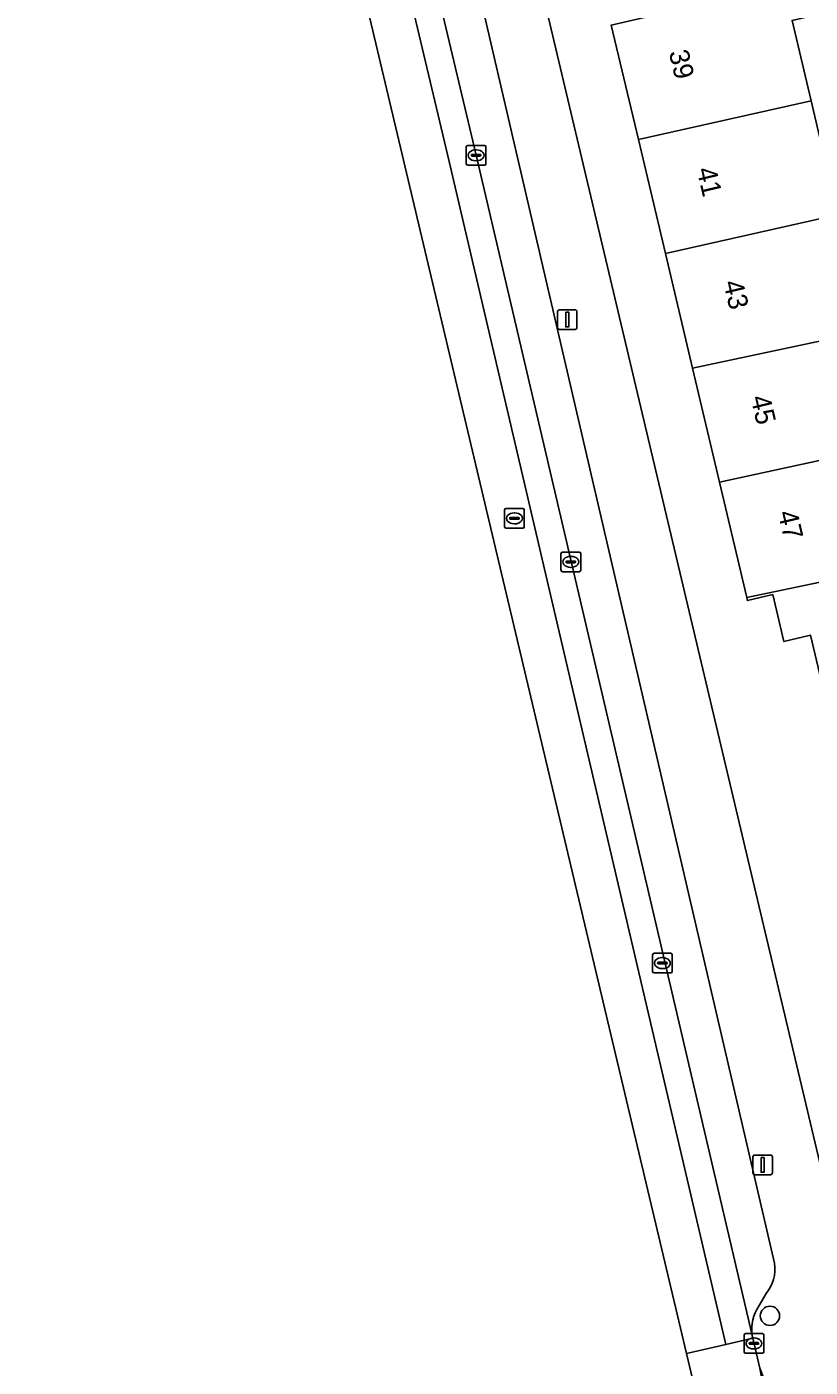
# Model space of a CAD drawing. Extents: x 158031 to 159244, y 380104 to 381214.
# Drawn here: x 158372.6 to 158412.4, y 380670.9 to 380739 of the extents above; entities that cross this region are included whole.
import ezdxf

# ---------------------------------------------------------------- set-up
doc = ezdxf.new("R2010")
doc.units = 0
for name, color, linetype in [('IMGEO_Boom', 7, 'Continuous'), ('IMGEO_Erf', 7, 'Continuous'), ('IMGEO_Kolk', 7, 'Continuous'), ('IMGEO_Lichtmast', 7, 'Continuous'), ('IMGEO_Pand', 7, 'Continuous'), ('IMGEO_Pand_nummerreeks', 7, 'Continuous'), ('IMGEO_Parkeervlak_open', 7, 'Continuous'), ('IMGEO_Rijbaan_lokaal_gesloten', 7, 'Continuous'), ('IMGEO_Rioolput', 7, 'Continuous'), ('IMGEO_Voetpad_open', 7, 'Continuous')]:
    doc.layers.add(name, color=color, linetype=linetype)

msp = doc.modelspace()

# ---------------------------------------------------------------- linework, layer by layer
at = {"layer": 'IMGEO_Boom'}
msp.add_circle((158410.369, 380673.507), 0.489, dxfattribs=at)
at = {"layer": 'IMGEO_Erf'}
for points in [[(158397.943, 380744.402), (158415.129, 380671.919), (158415.132, 380671.909), (158415.194, 380671.77), (158415.267, 380671.637), (158415.353, 380671.511), (158415.449, 380671.392), (158415.555, 380671.283), (158415.67, 380671.184), (158415.794, 380671.096), (158415.926, 380671.019), (158416.063, 380670.954), (158416.206, 380670.902), (158416.353, 380670.863)], [(158411.491, 380739.326), (158412.458, 380735.237)], [(158412.421, 380708.094), (158411.07, 380707.775), (158410.509, 380710.148), (158409.228, 380709.845), (158409.191, 380710), (158407.806, 380715.857), (158406.434, 380721.657), (158405.057, 380727.476), (158403.685, 380733.276), (158402.31, 380739.086)]]:
    msp.add_lwpolyline(points, dxfattribs=at)
at = {"layer": 'IMGEO_Kolk'}
for p, q in [((158394.941, 380732.043), (158394.941, 380732.895)), ((158395.016, 380732.969), (158395.868, 380732.969)), ((158395.2, 380732.463), (158395.2, 380732.475)), ((158395.638, 380732.426), (158395.24, 380732.426)), ((158395.243, 380732.512), (158395.641, 380732.512)), ((158395.429, 380732.749), (158395.454, 380732.749)), ((158395.684, 380732.475), (158395.684, 380732.463)), ((158395.942, 380732.895), (158395.942, 380732.043)), ((158395.868, 380731.969), (158395.016, 380731.969)), ((158395.452, 380732.189), (158395.427, 380732.189)), ((158399.754, 380711.387), (158399.754, 380712.239)), ((158399.829, 380712.313), (158400.681, 380712.313)), ((158400.242, 380712.093), (158400.267, 380712.093)), ((158400.755, 380712.239), (158400.755, 380711.387)), ((158400.681, 380711.313), (158399.829, 380711.313)), ((158400.013, 380711.807), (158400.013, 380711.819)), ((158400.451, 380711.77), (158400.053, 380711.77)), ((158400.056, 380711.856), (158400.454, 380711.856)), ((158400.265, 380711.533), (158400.24, 380711.533)), ((158400.497, 380711.819), (158400.497, 380711.807)), ((158404.405, 380691.002), (158404.405, 380691.854)), ((158404.48, 380691.928), (158405.332, 380691.928)), ((158404.893, 380691.708), (158404.918, 380691.708)), ((158405.406, 380691.854), (158405.406, 380691.002)), ((158405.332, 380690.928), (158404.48, 380690.928)), ((158404.664, 380691.422), (158404.664, 380691.434)), ((158405.102, 380691.385), (158404.704, 380691.385)), ((158404.707, 380691.471), (158405.105, 380691.471)), ((158404.916, 380691.148), (158404.891, 380691.148)), ((158405.148, 380691.434), (158405.148, 380691.422)), ((158409.055, 380671.676), (158409.055, 380672.528)), ((158409.13, 380672.602), (158409.982, 380672.602)), ((158410.056, 380672.528), (158410.056, 380671.676)), ((158409.314, 380672.096), (158409.314, 380672.108)), ((158409.752, 380672.059), (158409.354, 380672.059)), ((158409.357, 380672.145), (158409.755, 380672.145)), ((158409.566, 380671.822), (158409.541, 380671.822)), ((158409.543, 380672.382), (158409.568, 380672.382)), ((158409.798, 380672.108), (158409.798, 380672.096)), ((158409.982, 380671.602), (158409.13, 380671.602))]:
    msp.add_line(p, q, dxfattribs=at)
for points in [[(158394.941, 380732.043), (158394.941, 380732.895)], [(158395.016, 380732.969), (158395.868, 380732.969)], [(158395.942, 380732.895), (158395.942, 380732.043)], [(158395.868, 380731.969), (158395.016, 380731.969)], [(158399.754, 380711.387), (158399.754, 380712.239)], [(158399.829, 380712.313), (158400.681, 380712.313)], [(158400.755, 380712.239), (158400.755, 380711.387)], [(158400.681, 380711.313), (158399.829, 380711.313)], [(158404.405, 380691.002), (158404.405, 380691.854)], [(158404.48, 380691.928), (158405.332, 380691.928)], [(158405.406, 380691.854), (158405.406, 380691.002)], [(158405.332, 380690.928), (158404.48, 380690.928)], [(158409.055, 380671.676), (158409.055, 380672.528)], [(158409.13, 380672.602), (158409.982, 380672.602)], [(158410.056, 380672.528), (158410.056, 380671.676)], [(158409.982, 380671.602), (158409.13, 380671.602)]]:
    msp.add_lwpolyline(points, dxfattribs=at)
for centre, radius, start, end in [((158395.018, 380732.893), 0.0765, 91.55205, 178.44795), ((158395.018, 380732.893), 0.0765, 91.55205, 178.44795), ((158395.24, 380732.472), 0.0403, 85.87752, 175.75265), ((158395.237, 380732.462), 0.0366, 178.93798, 274.71019), ((158395.641, 380732.469), 0.043, 264.86636, 352.45326), ((158395.645, 380732.474), 0.0386, 1.73085, 96.63898), ((158395.866, 380732.893), 0.0765, 1.55205, 88.44795), ((158395.866, 380732.893), 0.0765, 1.55205, 88.44795), ((158395.018, 380732.045), 0.0765, 181.55205, 268.44795), ((158395.018, 380732.045), 0.0765, 181.55205, 268.44795), ((158395.866, 380732.045), 0.0765, 271.55205, 358.44795), ((158395.866, 380732.045), 0.0765, 271.55205, 358.44795), ((158399.831, 380712.237), 0.0765, 91.55205, 178.44795), ((158399.831, 380712.237), 0.0765, 91.55205, 178.44795), ((158400.679, 380712.237), 0.0765, 1.55205, 88.44795), ((158400.679, 380712.237), 0.0765, 1.55205, 88.44795), ((158399.831, 380711.389), 0.0765, 181.55205, 268.44795), ((158399.831, 380711.389), 0.0765, 181.55205, 268.44795), ((158400.053, 380711.816), 0.0403, 85.87752, 175.75265), ((158400.05, 380711.806), 0.0366, 178.93798, 274.71019), ((158400.454, 380711.813), 0.043, 264.86636, 352.45326), ((158400.458, 380711.818), 0.0386, 1.73085, 96.63898), ((158400.679, 380711.389), 0.0765, 271.55205, 358.44795), ((158400.679, 380711.389), 0.0765, 271.55205, 358.44795), ((158404.482, 380691.852), 0.0765, 91.55205, 178.44795), ((158404.482, 380691.852), 0.0765, 91.55205, 178.44795), ((158405.33, 380691.852), 0.0765, 1.55205, 88.44795), ((158405.33, 380691.852), 0.0765, 1.55205, 88.44795), ((158404.482, 380691.004), 0.0765, 181.55205, 268.44795), ((158404.482, 380691.004), 0.0765, 181.55205, 268.44795), ((158404.704, 380691.431), 0.0403, 85.87752, 175.75265), ((158404.701, 380691.421), 0.0366, 178.93798, 274.71019), ((158405.105, 380691.428), 0.043, 264.86636, 352.45326), ((158405.109, 380691.433), 0.0386, 1.73085, 96.63898), ((158405.33, 380691.004), 0.0765, 271.55205, 358.44795), ((158405.33, 380691.004), 0.0765, 271.55205, 358.44795), ((158409.132, 380672.526), 0.0765, 91.55205, 178.44795), ((158409.132, 380672.526), 0.0765, 91.55205, 178.44795), ((158409.98, 380672.526), 0.0765, 1.55205, 88.44795), ((158409.98, 380672.526), 0.0765, 1.55205, 88.44795), ((158409.354, 380672.105), 0.0403, 85.87752, 175.75265), ((158409.351, 380672.095), 0.0366, 178.93798, 274.71019), ((158409.755, 380672.102), 0.043, 264.86636, 352.45326), ((158409.759, 380672.107), 0.0386, 1.73085, 96.63898), ((158409.132, 380671.678), 0.0765, 181.55205, 268.44795), ((158409.132, 380671.678), 0.0765, 181.55205, 268.44795), ((158409.98, 380671.678), 0.0765, 271.55205, 358.44795), ((158409.98, 380671.678), 0.0765, 271.55205, 358.44795)]:
    msp.add_arc(centre, radius, start, end, dxfattribs=at)
for centre, major_axis, ratio, start_param, end_param in [((158395.428, 380732.469), (-0.387, 0.002), 0.722429, 4.712389, 7.853982), ((158395.453, 380732.469), (-0.39, 0.002), 0.717154, 1.570796, 4.712389), ((158400.241, 380711.813), (-0.387, 0.002), 0.722429, 4.712389, 7.853982), ((158400.266, 380711.813), (-0.39, 0.002), 0.717154, 1.570796, 4.712389), ((158404.892, 380691.428), (-0.387, 0.002), 0.722429, 4.712389, 7.853982), ((158404.917, 380691.428), (-0.39, 0.002), 0.717154, 1.570796, 4.712389), ((158409.542, 380672.102), (-0.387, 0.002), 0.722429, 4.712389, 7.853982), ((158409.567, 380672.102), (-0.39, 0.002), 0.717154, 1.570796, 4.712389)]:
    msp.add_ellipse(centre, major_axis=major_axis, ratio=ratio, start_param=start_param, end_param=end_param, dxfattribs=at)
at = {"layer": 'IMGEO_Lichtmast'}
for p, q in [((158399.577, 380723.721), (158399.577, 380724.521)), ((158399.577, 380724.521), (158399.577, 380723.721)), ((158399.677, 380724.621), (158400.467, 380724.621)), ((158400.467, 380724.621), (158399.677, 380724.621)), ((158400.567, 380724.521), (158400.567, 380723.721)), ((158400.567, 380723.721), (158400.567, 380724.521)), ((158400.467, 380723.621), (158399.677, 380723.621)), ((158399.677, 380723.621), (158400.467, 380723.621)), ((158409.501, 380680.774), (158409.501, 380681.574)), ((158409.501, 380681.574), (158409.501, 380680.774)), ((158409.601, 380681.674), (158410.391, 380681.674)), ((158410.391, 380681.674), (158409.601, 380681.674)), ((158410.491, 380681.574), (158410.491, 380680.774)), ((158410.491, 380680.774), (158410.491, 380681.574)), ((158410.391, 380680.674), (158409.601, 380680.674)), ((158409.601, 380680.674), (158410.391, 380680.674))]:
    msp.add_line(p, q, dxfattribs=at)
for points in [[(158399.997, 380724.496), (158400.147, 380724.496), (158400.147, 380723.746), (158399.997, 380723.746), (158399.997, 380724.496)], [(158409.921, 380681.549), (158410.071, 380681.549), (158410.071, 380680.799), (158409.921, 380680.799), (158409.921, 380681.549)]]:
    msp.add_lwpolyline(points, dxfattribs=at)
for centre, start, end in [((158399.677, 380724.521), 90, 180), ((158399.677, 380724.521), 90, 180), ((158400.467, 380724.521), 0, 90), ((158400.467, 380724.521), 360, 90), ((158399.677, 380723.721), 180, 270), ((158399.677, 380723.721), 180, 270), ((158400.467, 380723.721), 270, 0), ((158400.467, 380723.721), 270, 0), ((158409.601, 380681.574), 90, 180), ((158409.601, 380681.574), 90, 180), ((158410.391, 380681.574), 0, 90), ((158410.391, 380681.574), 360, 90), ((158409.601, 380680.774), 180, 270), ((158409.601, 380680.774), 180, 270), ((158410.391, 380680.774), 270, 0), ((158410.391, 380680.774), 270, 0)]:
    msp.add_arc(centre, 0.1, start, end, dxfattribs=at)
at = {"layer": 'IMGEO_Pand'}
for points in [[(158416.475, 380742.36), (158402.31, 380739.086), (158403.685, 380733.276), (158412.458, 380735.237), (158411.491, 380739.326), (158416.891, 380740.603)], [(158419.282, 380730.676), (158418.841, 380732.54), (158413.401, 380731.253), (158412.458, 380735.237), (158403.685, 380733.276), (158405.057, 380727.476)], [(158419.282, 380730.676), (158405.057, 380727.476), (158406.434, 380721.657), (158415.116, 380723.503), (158415.269, 380723.541), (158414.318, 380727.561), (158419.716, 380728.838)], [(158415.269, 380723.541), (158415.116, 380723.503), (158406.434, 380721.657), (158407.806, 380715.857), (158420.607, 380718.64), (158421.958, 380718.934), (158422.102, 380718.972), (158423.807, 380719.336), (158423.338, 380721.316), (158421.642, 380720.915), (158419.347, 380720.372), (158418.438, 380724.215)], [(158417.039, 380715.987), (158422.502, 380717.28), (158422.102, 380718.972), (158421.958, 380718.934), (158420.607, 380718.64), (158407.806, 380715.857), (158409.191, 380710), (158418.018, 380711.85)], [(158418.018, 380711.85), (158409.191, 380710), (158409.228, 380709.845), (158410.509, 380710.148), (158411.07, 380707.775), (158412.421, 380708.094), (158413.268, 380704.515), (158427.435, 380707.728), (158427, 380709.568), (158421.528, 380708.274), (158420.54, 380712.447)]]:
    msp.add_lwpolyline(points, close=True, dxfattribs=at)
at = {"layer": 'IMGEO_Parkeervlak_open'}
for points in [[(158377.999, 380811.875), (158376.398, 380812.699), (158395.442, 380732.469), (158409.491, 380672.368)], [(158410.605, 380676.174), (158393.446, 380750), (158378.999, 380810.852)], [(158409.699, 380673.836), (158410.178, 380674.637)]]:
    msp.add_lwpolyline(points, dxfattribs=at)
for centre, radius, start, end in [((158408.657, 380675.887), 1.969, 320.58214, 8.36579), ((158411.619, 380672.815), 2.175, 152.00553, 191.86543)]:
    msp.add_arc(centre, radius, start, end, dxfattribs=at)
at = {"layer": 'IMGEO_Rijbaan_lokaal_gesloten'}
for points in [[(158406.127, 380671.591), (158408.127, 380672.053), (158394.079, 380732.148), (158374.778, 380813.462), (158372.618, 380812.974), (158381.005, 380777.591)], [(158381.934, 380773.67), (158396.431, 380712.503), (158406.127, 380671.591)], [(158413.789, 380649.734), (158409.858, 380670.847), (158409.491, 380672.368), (158408.127, 380672.053), (158406.127, 380671.591), (158409.043, 380659.289), (158410.456, 380653.327), (158415.505, 380596.808), (158424.244, 380498.985), (158407.741, 380473.826)]]:
    msp.add_lwpolyline(points, dxfattribs=at)
msp.add_lwpolyline([(158374.778, 380813.462), (158394.079, 380732.148), (158408.127, 380672.053), (158409.491, 380672.368), (158395.442, 380732.469), (158376.398, 380812.699), (158376.144, 380813.77)], close=True, dxfattribs=at)
at = {"layer": 'IMGEO_Rioolput'}
for p, q in [((158396.889, 380713.598), (158396.889, 380714.45)), ((158396.964, 380714.524), (158397.816, 380714.524)), ((158397.148, 380714.018), (158397.148, 380714.03)), ((158397.191, 380714.067), (158397.589, 380714.067)), ((158397.377, 380714.304), (158397.402, 380714.304)), ((158397.632, 380714.03), (158397.632, 380714.018)), ((158397.89, 380714.45), (158397.89, 380713.598)), ((158397.816, 380713.524), (158396.964, 380713.524)), ((158397.586, 380713.981), (158397.188, 380713.981)), ((158397.4, 380713.744), (158397.375, 380713.744))]:
    msp.add_line(p, q, dxfattribs=at)
for points in [[(158396.889, 380713.598), (158396.889, 380714.45)], [(158396.964, 380714.524), (158397.816, 380714.524)], [(158397.89, 380714.45), (158397.89, 380713.598)], [(158397.816, 380713.524), (158396.964, 380713.524)]]:
    msp.add_lwpolyline(points, dxfattribs=at)
for centre, radius, start, end in [((158396.966, 380714.448), 0.0765, 91.55205, 178.44795), ((158396.966, 380714.448), 0.0765, 91.55205, 178.44795), ((158397.188, 380714.027), 0.0403, 85.87752, 175.75265), ((158397.593, 380714.029), 0.0386, 1.73085, 96.63898), ((158397.814, 380714.448), 0.0765, 1.55205, 88.44795), ((158397.814, 380714.448), 0.0765, 1.55205, 88.44795), ((158396.966, 380713.6), 0.0765, 181.55205, 268.44795), ((158396.966, 380713.6), 0.0765, 181.55205, 268.44795), ((158397.185, 380714.017), 0.0366, 178.93798, 274.71019), ((158397.589, 380714.024), 0.043, 264.86636, 352.45326), ((158397.814, 380713.6), 0.0765, 271.55205, 358.44795), ((158397.814, 380713.6), 0.0765, 271.55205, 358.44795)]:
    msp.add_arc(centre, radius, start, end, dxfattribs=at)
for centre, major_axis, ratio, start_param, end_param in [((158397.376, 380714.024), (-0.387, 0.002), 0.722429, 4.712389, 7.853982), ((158397.401, 380714.024), (-0.39, 0.002), 0.717154, 1.570796, 4.712389)]:
    msp.add_ellipse(centre, major_axis=major_axis, ratio=ratio, start_param=start_param, end_param=end_param, dxfattribs=at)
at = {"layer": 'IMGEO_Voetpad_open'}
for points in [[(158378.999, 380810.852), (158393.446, 380750), (158410.605, 380676.174)], [(158409.491, 380672.368), (158409.858, 380670.847), (158410.067, 380670.266), (158410.327, 380669.706), (158410.637, 380669.172), (158410.992, 380668.667), (158411.392, 380668.197), (158411.831, 380667.763), (158412.308, 380667.371), (158412.818, 380667.023), (158413.357, 380666.722), (158413.631, 380666.592), (158414.254, 380666.294), (158414.901, 380666.052), (158415.568, 380665.869), (158416.248, 380665.747), (158416.599, 380665.716), (158415.129, 380671.919), (158397.943, 380744.402)], [(158410.178, 380674.637), (158409.699, 380673.836)]]:
    msp.add_lwpolyline(points, dxfattribs=at)
for centre, radius, start, end in [((158408.657, 380675.887), 1.969, 320.58214, 8.36579), ((158411.619, 380672.815), 2.175, 152.00553, 191.86543)]:
    msp.add_arc(centre, radius, start, end, dxfattribs=at)

# ---------------------------------------------------------------- texts
at = {"layer": 'IMGEO_Pand_nummerreeks'}
for s, rotation, p in [('39', 283.30971, (158405.226, 380737.709)), ('41', 283.30971, (158406.636, 380731.749)), ('43', 283.30971, (158407.994, 380726.009)), ('45', 283.3096, (158409.379, 380720.16)), ('47', 283.3096, (158410.762, 380714.31))]:
    msp.add_text(s, height=1, rotation=rotation, dxfattribs=at).set_placement(p)

doc.saveas('drawing.dxf')
